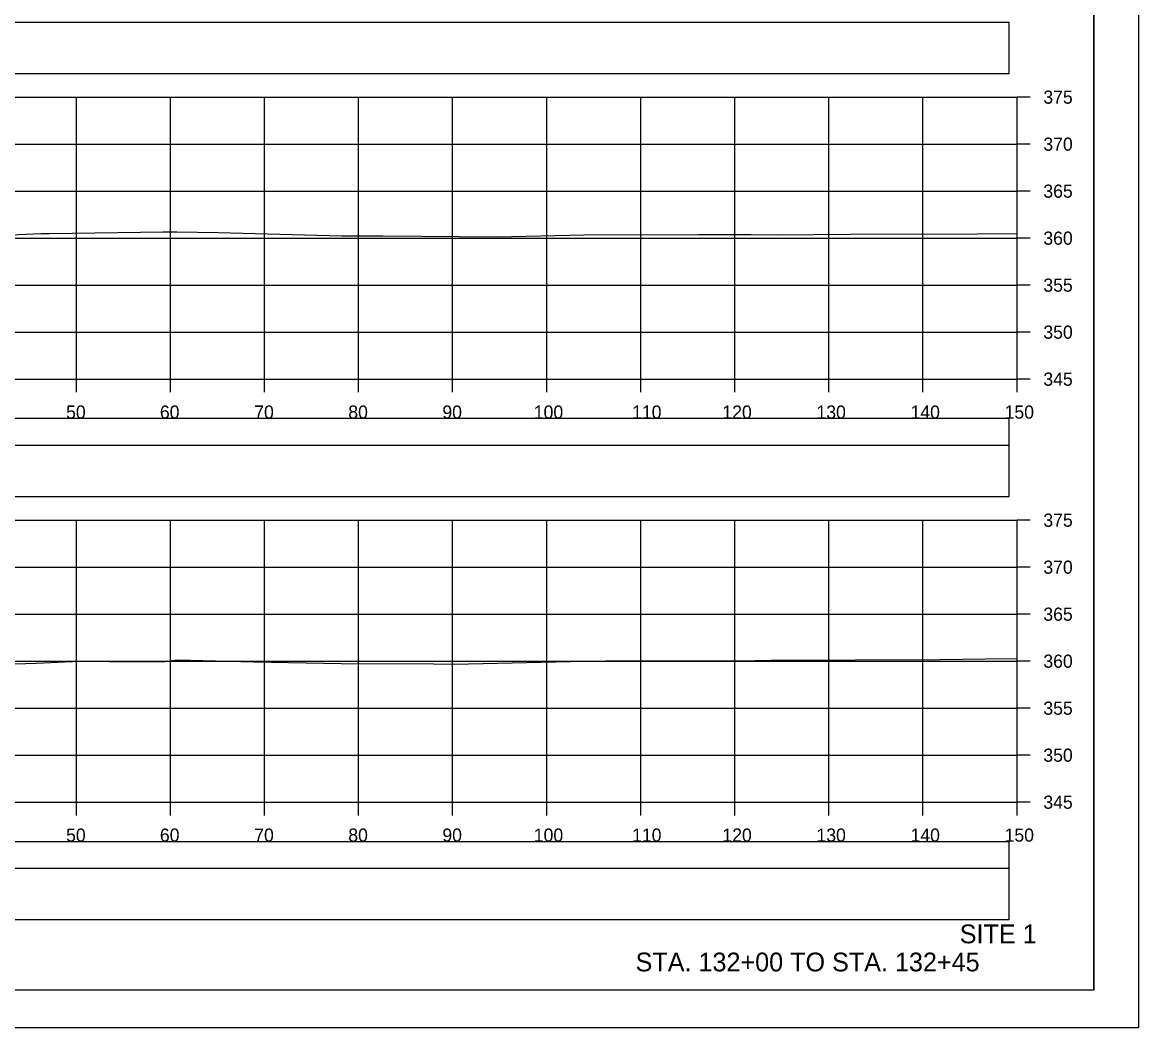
# Model space of a CAD drawing. Extents: x 1368122 to 1710785, y 373130 to 557566.
# Drawn here: x 1368733.1 to 1368851.8, y 377823.8 to 377930.7 of the extents above; entities that cross this region are included whole.
import ezdxf

# ---------------------------------------------------------------- set-up
doc = ezdxf.new("R2010")
doc.units = 0
for name, color, linetype in [('R_Alt Surface', 7, 'Continuous'), ('R_Axis', 7, 'Continuous'), ('R_Axis Annot', 7, 'Continuous'), ('R_Border', 7, 'Continuous'), ('R_Draft', 7, 'Continuous'), ('R_Exist Surface', 7, 'Continuous'), ('R_Grid', 7, 'Continuous'), ('R_No Plot', 7, 'Continuous')]:
    doc.layers.add(name, color=color, linetype=linetype)

msp = doc.modelspace()

# ---------------------------------------------------------------- linework, layer by layer
for points in [[(1368539.73, 377925.27), (1368838.03, 377925.27), (1368838.03, 377930.68), (1368539.73, 377930.68)], [(1368539.73, 377880.27), (1368838.03, 377880.27), (1368838.03, 377885.68), (1368539.73, 377885.68)], [(1368539.73, 377835.27), (1368838.03, 377835.27), (1368838.03, 377840.68), (1368539.73, 377840.68)]]:
    msp.add_lwpolyline(points, close=True)
at = {"layer": 'R_Alt Surface'}
for points in [[(1368539.73, 377885.74), (1368838.03, 377885.74), (1368838.03, 377888.55), (1368539.73, 377888.55)], [(1368539.73, 377840.74), (1368838.03, 377840.74), (1368838.03, 377843.55), (1368539.73, 377843.55)]]:
    msp.add_lwpolyline(points, close=True, dxfattribs=at)
at = {"layer": 'R_Axis'}
for p, q in [((1368838.88, 377892.75), (1368838.88, 377922.75)), ((1368840.28, 377922.75), (1368838.88, 377922.75)), ((1368840.28, 377917.75), (1368838.88, 377917.75)), ((1368840.28, 377912.75), (1368838.88, 377912.75)), ((1368840.28, 377907.75), (1368838.88, 377907.75)), ((1368840.28, 377902.75), (1368838.88, 377902.75)), ((1368840.28, 377897.75), (1368838.88, 377897.75)), ((1368538.88, 377892.75), (1368838.88, 377892.75)), ((1368738.88, 377891.35), (1368738.88, 377892.75)), ((1368748.88, 377891.35), (1368748.88, 377892.75)), ((1368758.88, 377891.35), (1368758.88, 377892.75)), ((1368768.88, 377891.35), (1368768.88, 377892.75)), ((1368778.88, 377891.35), (1368778.88, 377892.75)), ((1368788.88, 377891.35), (1368788.88, 377892.75)), ((1368798.88, 377891.35), (1368798.88, 377892.75)), ((1368808.88, 377891.35), (1368808.88, 377892.75)), ((1368818.88, 377891.35), (1368818.88, 377892.75)), ((1368828.88, 377891.35), (1368828.88, 377892.75)), ((1368838.88, 377891.35), (1368838.88, 377892.75)), ((1368840.28, 377892.75), (1368838.88, 377892.75)), ((1368838.88, 377847.75), (1368838.88, 377877.75)), ((1368840.28, 377877.75), (1368838.88, 377877.75)), ((1368840.28, 377872.75), (1368838.88, 377872.75)), ((1368840.28, 377867.75), (1368838.88, 377867.75)), ((1368840.28, 377862.75), (1368838.88, 377862.75)), ((1368840.28, 377857.75), (1368838.88, 377857.75)), ((1368840.28, 377852.75), (1368838.88, 377852.75)), ((1368538.88, 377847.75), (1368838.88, 377847.75)), ((1368738.88, 377846.35), (1368738.88, 377847.75)), ((1368748.88, 377846.35), (1368748.88, 377847.75)), ((1368758.88, 377846.35), (1368758.88, 377847.75)), ((1368768.88, 377846.35), (1368768.88, 377847.75)), ((1368778.88, 377846.35), (1368778.88, 377847.75)), ((1368788.88, 377846.35), (1368788.88, 377847.75)), ((1368798.88, 377846.35), (1368798.88, 377847.75)), ((1368808.88, 377846.35), (1368808.88, 377847.75)), ((1368818.88, 377846.35), (1368818.88, 377847.75)), ((1368828.88, 377846.35), (1368828.88, 377847.75)), ((1368838.88, 377846.35), (1368838.88, 377847.75)), ((1368840.28, 377847.75), (1368838.88, 377847.75))]:
    msp.add_line(p, q, dxfattribs=at)
at = {"layer": 'R_Border'}
for q in [(1368847.06, 378033.21), (1368530.88, 377827.75)]:
    msp.add_line((1368847.06, 377827.75), q, dxfattribs=at)
at = {"layer": 'R_Exist Surface'}
for points in [[(1368730.21, 377908.02), (1368735.09, 377908.23), (1368736.04, 377908.26), (1368748.11, 377908.43), (1368749.57, 377908.43), (1368753.94, 377908.35), (1368767.07, 377908), (1368771.46, 377907.99), (1368783.65, 377907.89), (1368792.83, 377908.11), (1368805.02, 377908.15), (1368810.63, 377908.15), (1368813.43, 377908.12), (1368821.19, 377908.16), (1368834.65, 377908.22), (1368838.88, 377908.23)], [(1368726.54, 377862.29), (1368734.62, 377862.54), (1368739.24, 377862.74), (1368742.4, 377862.71), (1368748.01, 377862.68), (1368749.64, 377862.89), (1368757.73, 377862.68), (1368767.05, 377862.5), (1368776.86, 377862.45), (1368779.04, 377862.42), (1368780.56, 377862.45), (1368792.92, 377862.74), (1368795.15, 377862.77), (1368811, 377862.83), (1368812.7, 377862.86), (1368830.69, 377862.94), (1368835.52, 377863.01), (1368838.88, 377863.04)]]:
    msp.add_lwpolyline(points, dxfattribs=at)
at = {"layer": 'R_Grid'}
for p, q in [((1368538.88, 377922.75), (1368838.88, 377922.75)), ((1368738.88, 377892.75), (1368738.88, 377922.75)), ((1368748.88, 377892.75), (1368748.88, 377922.75)), ((1368758.88, 377892.75), (1368758.88, 377922.75)), ((1368768.88, 377892.75), (1368768.88, 377922.75)), ((1368778.88, 377892.75), (1368778.88, 377922.75)), ((1368788.88, 377892.75), (1368788.88, 377922.75)), ((1368798.88, 377892.75), (1368798.88, 377922.75)), ((1368808.88, 377892.75), (1368808.88, 377922.75)), ((1368818.88, 377892.75), (1368818.88, 377922.75)), ((1368828.88, 377892.75), (1368828.88, 377922.75)), ((1368838.88, 377892.75), (1368838.88, 377922.75)), ((1368538.88, 377917.75), (1368838.88, 377917.75)), ((1368538.88, 377912.75), (1368838.88, 377912.75)), ((1368538.88, 377907.75), (1368838.88, 377907.75)), ((1368538.88, 377902.75), (1368838.88, 377902.75)), ((1368538.88, 377897.75), (1368838.88, 377897.75)), ((1368538.88, 377892.75), (1368838.88, 377892.75)), ((1368538.88, 377877.75), (1368838.88, 377877.75)), ((1368738.88, 377847.75), (1368738.88, 377877.75)), ((1368748.88, 377847.75), (1368748.88, 377877.75)), ((1368758.88, 377847.75), (1368758.88, 377877.75)), ((1368768.88, 377847.75), (1368768.88, 377877.75)), ((1368778.88, 377847.75), (1368778.88, 377877.75)), ((1368788.88, 377847.75), (1368788.88, 377877.75)), ((1368798.88, 377847.75), (1368798.88, 377877.75)), ((1368808.88, 377847.75), (1368808.88, 377877.75)), ((1368818.88, 377847.75), (1368818.88, 377877.75)), ((1368828.88, 377847.75), (1368828.88, 377877.75)), ((1368838.88, 377847.75), (1368838.88, 377877.75)), ((1368538.88, 377872.75), (1368838.88, 377872.75)), ((1368538.88, 377867.75), (1368838.88, 377867.75)), ((1368538.88, 377862.75), (1368838.88, 377862.75)), ((1368538.88, 377857.75), (1368838.88, 377857.75)), ((1368538.88, 377852.75), (1368838.88, 377852.75)), ((1368538.88, 377847.75), (1368838.88, 377847.75))]:
    msp.add_line(p, q, dxfattribs=at)
at = {"layer": 'R_No Plot'}
msp.add_line((1368518.48, 377823.77), (1368851.81, 377823.77), dxfattribs=at)
for points in [[(1368518.47, 378037.1), (1368851.81, 378037.1), (1368851.81, 377823.76), (1368518.47, 377823.76)], [(1368764.8, 378033.21), (1368784.42, 378033.21), (1368784.42, 378023.33), (1368800.53, 378023.33), (1368823.73, 378023.33), (1368823.85, 377995.17), (1368847.06, 377995.17), (1368847.06, 377827.75), (1368530.88, 377827.75), (1368530.88, 378033.21)]]:
    msp.add_lwpolyline(points, close=True, dxfattribs=at)

# ---------------------------------------------------------------- texts
at = {"layer": 'R_Axis Annot'}
for s, p in [('375', (1368841.68, 377922.05)), ('370', (1368841.68, 377917.05)), ('365', (1368841.68, 377912.05)), ('360', (1368841.68, 377907.05)), ('355', (1368841.68, 377902.05)), ('350', (1368841.68, 377897.05)), ('345', (1368841.68, 377892.05)), ('50', (1368737.79, 377888.55)), ('60', (1368747.76, 377888.55)), ('70', (1368757.79, 377888.55)), ('80', (1368767.79, 377888.55)), ('90', (1368777.79, 377888.55)), ('100', (1368787.51, 377888.55)), ('110', (1368797.96, 377888.55)), ('120', (1368807.56, 377888.55)), ('130', (1368817.56, 377888.55)), ('140', (1368827.56, 377888.55)), ('150', (1368837.56, 377888.55)), ('375', (1368841.68, 377877.05)), ('370', (1368841.68, 377872.05)), ('365', (1368841.68, 377867.05)), ('360', (1368841.68, 377862.05)), ('355', (1368841.68, 377857.05)), ('350', (1368841.68, 377852.05)), ('345', (1368841.68, 377847.05)), ('50', (1368737.79, 377843.55)), ('60', (1368747.76, 377843.55)), ('70', (1368757.79, 377843.55)), ('80', (1368767.79, 377843.55)), ('90', (1368777.79, 377843.55)), ('100', (1368787.51, 377843.55)), ('110', (1368797.96, 377843.55)), ('120', (1368807.56, 377843.55)), ('130', (1368817.56, 377843.55)), ('140', (1368827.56, 377843.55)), ('150', (1368837.56, 377843.55))]:
    msp.add_text(s, height=1.4, dxfattribs=at).set_placement(p)
at = {"layer": 'R_Draft'}
for s, p in [('SITE 1', (1368832.79, 377832.74)), ('STA. 132+00 TO STA. 132+45', (1368798.33, 377829.75))]:
    msp.add_text(s, height=2, dxfattribs=at).set_placement(p)

doc.saveas('drawing.dxf')
